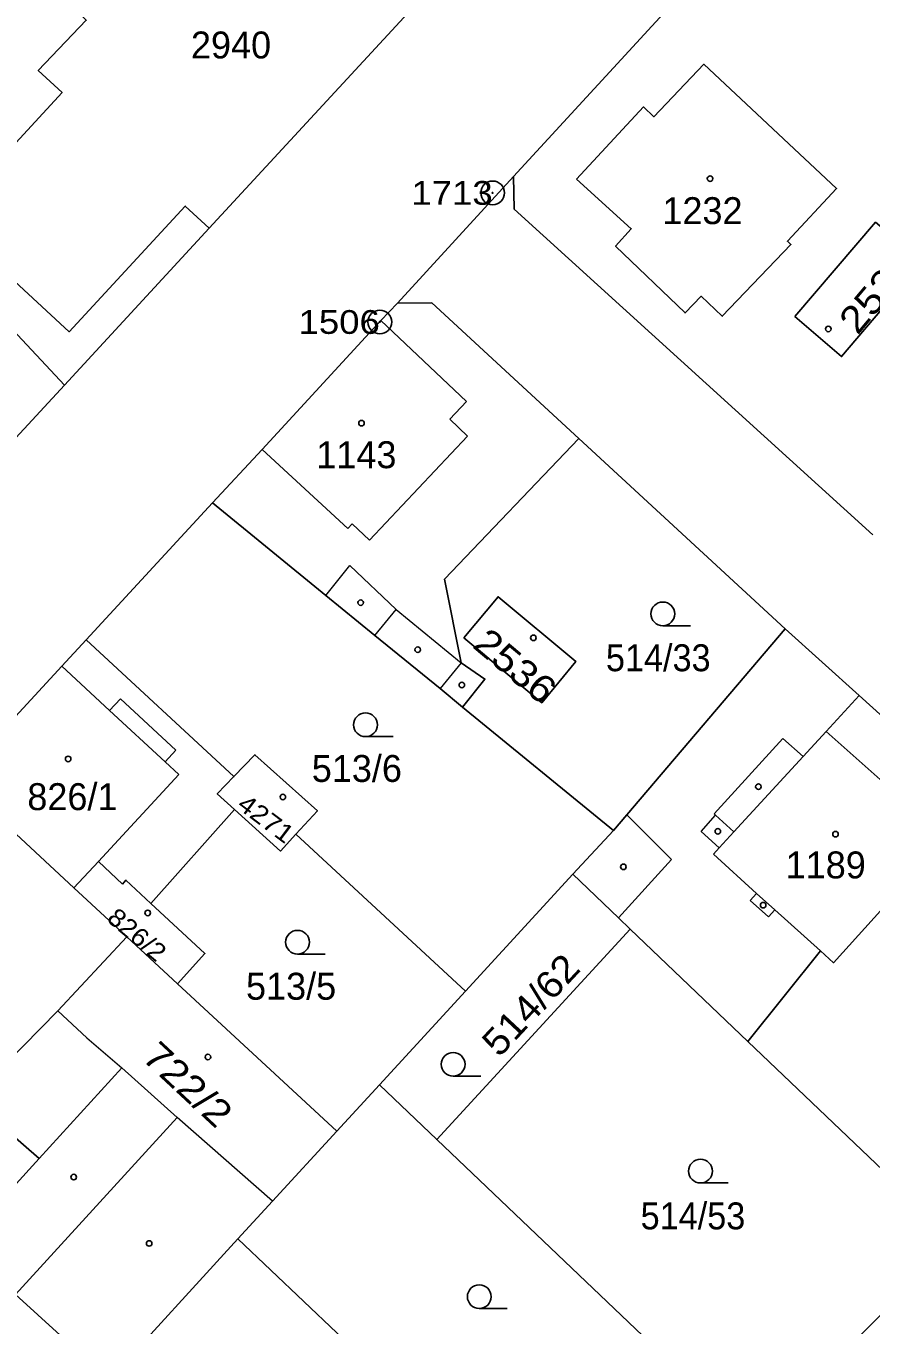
# Model space of a CAD drawing. Extents: x -679733 to -673243, y -1075091 to -1066557.
# Drawn here: x -675936.2 to -675882.9, y -1072000.2 to -1071918.1 of the extents above; entities that cross this region are included whole.
import ezdxf
from ezdxf.enums import TextEntityAlignment as Align

# ---------------------------------------------------------------- set-up
doc = ezdxf.new("R2010")
doc.units = 0
doc.header["$LTSCALE"] = 0.68
for name, color, linetype, lineweight in [('1', 7, 'Continuous', 25), ('3', 7, 'Continuous', 25), ('4', 7, 'Continuous', 13), ('5', 7, 'Continuous', 25), ('8', 7, 'Continuous', 25)]:
    doc.layers.add(name, color=color, linetype=linetype, lineweight=lineweight)
doc.layers.add('2', color=7, linetype='Continuous')

msp = doc.modelspace()

# ---------------------------------------------------------------- linework, layer by layer
at = {"layer": '1'}
for p, q in [((-675885.45, -1071905.91), (-675905.43, -1071927.64)), ((-675905.43, -1071927.64), (-675912.76, -1071935.64)), ((-675924.64, -1071930.9), (-675933.77, -1071940.81)), ((-675901.31, -1071944.19), (-675888.28, -1071956.21)), ((-675924.42, -1071948.25), (-675932.4, -1071956.89)), ((-675883.62, -1071960.42), (-675888.28, -1071956.21)), ((-675899.13, -1071968.93), (-675908.65, -1071961.15)), ((-675933.17, -1071972.55), (-675940.55, -1071965.71)), ((-675908.47, -1071979.09), (-675919.16, -1071969.17)), ((-675908.47, -1071979.09), (-675901.68, -1071971.7)), ((-675929.84, -1071975.64), (-675933.17, -1071972.55)), ((-675913.9, -1071985), (-675908.47, -1071979.09)), ((-675916.59, -1071987.93), (-675913.9, -1071985)), ((-675910.28, -1071988.45), (-675913.9, -1071985))]:
    msp.add_line(p, q, dxfattribs=at)
for points in [[(-675947.33, -1071955.49), (-675933.77, -1071940.81), (-675972.3, -1071899.52)], [(-675913, -1071900.25), (-675916.44, -1071903.91), (-675917.75, -1071902.68), (-675921.75, -1071906.9), (-675921.89, -1071906.76), (-675925.17, -1071910.19), (-675926.1, -1071909.3), (-675927.65, -1071910.92), (-675926.71, -1071911.81), (-675930.6, -1071915.9), (-675931.54, -1071915), (-675933.33, -1071916.89), (-675932.4, -1071917.78), (-675935.42, -1071920.96), (-675933.92, -1071922.35), (-675941.24, -1071930.28), (-675933.47, -1071937.45), (-675926.15, -1071929.51), (-675924.64, -1071930.9)], [(-675924.64, -1071930.9), (-675911.32, -1071916.47), (-675912.83, -1071915.08), (-675905.52, -1071907.16)], [(-675882.76, -1071950.27), (-675905.4, -1071929.7), (-675905.43, -1071927.64)], [(-675912.76, -1071935.64), (-675913.81, -1071936.74), (-675921.3, -1071944.88), (-675924.42, -1071948.25)], [(-675901.31, -1071944.19), (-675910.59, -1071935.62), (-675912.76, -1071935.64)], [(-675908.65, -1071961.15), (-675907.24, -1071959.38), (-675908.73, -1071958.34), (-675909.79, -1071953.07), (-675901.31, -1071944.19)], [(-675924.42, -1071948.25), (-675917.28, -1071954.09), (-675914.18, -1071956.62), (-675910.07, -1071959.98), (-675908.65, -1071961.15)], [(-675888.28, -1071956.21), (-675898.29, -1071967.94), (-675899.13, -1071968.93), (-675901.68, -1071971.7)], [(-675940.55, -1071965.71), (-675933.94, -1071958.56), (-675932.4, -1071956.89)], [(-675932.4, -1071956.89), (-675923.08, -1071965.53), (-675921.75, -1071964.15), (-675917.81, -1071967.7), (-675919.16, -1071969.17)], [(-675890.64, -1071982.25), (-675886.07, -1071976.54), (-675885.24, -1071977.29), (-675878.14, -1071969.43), (-675885.7, -1071962.68), (-675883.62, -1071960.42)], [(-675883.62, -1071960.42), (-675867.2, -1071975.24), (-675858.37, -1071983.2)], [(-675923.08, -1071965.53), (-675924.13, -1071966.62), (-675923.05, -1071967.6)], [(-675919.16, -1071969.17), (-675920.13, -1071970.24), (-675923.05, -1071967.6), (-675928.31, -1071973.54)], [(-675933.17, -1071972.55), (-675931.63, -1071970.89), (-675930.11, -1071972.32)], [(-675901.68, -1071971.7), (-675898.81, -1071974.45), (-675898.07, -1071975.16), (-675890.64, -1071982.25)], [(-675930.11, -1071972.32), (-675929.89, -1071972.07), (-675928.31, -1071973.54)], [(-675928.31, -1071973.54), (-675924.91, -1071976.71), (-675926.64, -1071978.61)], [(-675898.07, -1071975.16), (-675910.28, -1071988.45), (-675893.69, -1072004.25)], [(-675939.69, -1071985.89), (-675934.19, -1071980.33), (-675929.84, -1071975.64)], [(-675916.59, -1071987.93), (-675926.64, -1071978.61), (-675929.84, -1071975.64)], [(-675890.64, -1071982.25), (-675881.66, -1071990.83), (-675867.2, -1071975.24)], [(-675939.69, -1071985.89), (-675935.37, -1071989.64), (-675940.59, -1071995.37)], [(-675922.83, -1071994.72), (-675920.64, -1071992.35), (-675916.59, -1071987.93)], [(-675931.23, -1072003.37), (-675930.97, -1072003.64), (-675922.83, -1071994.72)], [(-675922.83, -1071994.72), (-675904.08, -1072012.52), (-675903.18, -1072013.38)], [(-675940.59, -1071995.37), (-675937.21, -1071998.59), (-675936.87, -1071998.23), (-675931.23, -1072003.37)], [(-675867.89, -1072013.44), (-675870.94, -1072010.99), (-675872.41, -1072009.58), (-675871.2, -1072008.33), (-675875.6, -1072004.09), (-675875.71, -1072004.2), (-675876.81, -1072003.14), (-675874.33, -1072000.43), (-675879.05, -1071996.27), (-675886.17, -1072003.47), (-675888.43, -1072001.12), (-675890.47, -1072003.13), (-675892.63, -1072005.27)]]:
    msp.add_lwpolyline(points, dxfattribs=at)
for points in [[(-675901.46, -1071927.81), (-675898, -1071930.94), (-675898.99, -1071932.05), (-675894.61, -1071936.26), (-675893.59, -1071935.2), (-675892.26, -1071936.47), (-675887.93, -1071931.93), (-675888.15, -1071931.73), (-675885.04, -1071928.41), (-675893.43, -1071920.56), (-675896.57, -1071923.87), (-675897.23, -1071923.25)], [(-675887.68, -1071936.49), (-675884.73, -1071939.01), (-675879.65, -1071933.04), (-675882.58, -1071930.53)], [(-675908.56, -1071956.77), (-675903.65, -1071960.87), (-675901.49, -1071958.27), (-675906.41, -1071954.18)]]:
    msp.add_lwpolyline(points, close=True, dxfattribs=at)
at = {"layer": '3'}
for p, q in [((-675896.013, -1071956.01), (-675894.263, -1071956.01)), ((-675914.773, -1071963.01), (-675913.023, -1071963.01)), ((-675919.063, -1071976.74), (-675917.313, -1071976.74)), ((-675909.243, -1071984.45), (-675907.493, -1071984.45)), ((-675893.633, -1071991.19), (-675891.883, -1071991.19)), ((-675907.593, -1071999.12), (-675905.843, -1071999.12))]:
    msp.add_line(p, q, dxfattribs=at)
for centre in [(-675896.0129, -1071955.2598), (-675914.7729, -1071962.2598), (-675919.0629, -1071975.9898), (-675909.2429, -1071983.6998), (-675893.6329, -1071990.4398), (-675907.5929, -1071998.3698)]:
    msp.add_circle(centre, 0.75, dxfattribs=at)
at = {"layer": '4'}
for p, q in [((-675908.4, -1071941.84), (-675913.81, -1071936.74)), ((-675909.46, -1071942.97), (-675908.4, -1071941.84)), ((-675908.33, -1071944.03), (-675909.46, -1071942.97)), ((-675914.53, -1071950.6), (-675908.33, -1071944.03)), ((-675921.3, -1071944.88), (-675915.88, -1071949.87)), ((-675915.88, -1071949.87), (-675915.61, -1071949.58)), ((-675915.61, -1071949.58), (-675914.53, -1071950.6)), ((-675917.28, -1071954.09), (-675915.77, -1071952.21)), ((-675915.77, -1071952.21), (-675912.84, -1071954.98)), ((-675914.18, -1071956.62), (-675912.84, -1071954.98)), ((-675912.84, -1071954.98), (-675908.73, -1071958.34)), ((-675933.94, -1071958.56), (-675930.92, -1071961.36)), ((-675908.73, -1071958.34), (-675910.07, -1071959.98)), ((-675930.92, -1071961.36), (-675930.24, -1071960.63)), ((-675930.24, -1071960.63), (-675926.74, -1071963.87)), ((-675930.92, -1071961.36), (-675927.42, -1071964.6)), ((-675887.15, -1071964.26), (-675885.7, -1071962.68)), ((-675892.78, -1071967.89), (-675888.43, -1071963.12)), ((-675888.43, -1071963.12), (-675887.15, -1071964.26)), ((-675926.74, -1071963.87), (-675927.42, -1071964.6)), ((-675891.53, -1071969.03), (-675887.15, -1071964.26)), ((-675927.42, -1071964.6), (-675926.55, -1071965.4)), ((-675926.55, -1071965.4), (-675931.63, -1071970.89)), ((-675898.29, -1071967.94), (-675895.46, -1071970.76)), ((-675893.6, -1071968.99), (-675892.68, -1071967.97)), ((-675892.68, -1071967.97), (-675892.78, -1071967.89)), ((-675892.68, -1071967.97), (-675891.53, -1071969.03)), ((-675892.45, -1071970.03), (-675893.6, -1071968.99)), ((-675892.45, -1071970.03), (-675891.53, -1071969.03)), ((-675892.82, -1071970.44), (-675892.45, -1071970.03)), ((-675895.46, -1071970.76), (-675898.81, -1071974.45)), ((-675890.09, -1071972.91), (-675892.82, -1071970.44)), ((-675890.49, -1071973.35), (-675890.09, -1071972.91)), ((-675889.35, -1071974.38), (-675890.49, -1071973.35)), ((-675890.09, -1071972.91), (-675888.95, -1071973.94)), ((-675888.95, -1071973.94), (-675889.35, -1071974.38)), ((-675886.07, -1071976.54), (-675888.95, -1071973.94)), ((-675932.36, -1071982.03), (-675934.19, -1071980.33)), ((-675932.36, -1071982.03), (-675930.16, -1071983.93)), ((-675935.37, -1071989.64), (-675930.16, -1071983.93)), ((-675930.16, -1071983.93), (-675926.65, -1071987.06)), ((-675926.65, -1071987.06), (-675936.87, -1071998.23)), ((-675920.64, -1071992.35), (-675926.65, -1071987.06))]:
    msp.add_line(p, q, dxfattribs=at)
at = {"layer": '5'}
for centre in [(-675893.0268, -1071927.7792), (-675885.5668, -1071937.2692), (-675915.0268, -1071943.2192), (-675915.0768, -1071954.5492), (-675904.1768, -1071956.7692), (-675911.4768, -1071957.5192), (-675908.6968, -1071959.7492), (-675933.5368, -1071964.4192), (-675889.9768, -1071966.1692), (-675919.9868, -1071966.8192), (-675892.5368, -1071968.9892), (-675885.1168, -1071969.1692), (-675898.4968, -1071971.2292), (-675889.6768, -1071973.6492), (-675928.5168, -1071974.1392), (-675924.7168, -1071983.2392), (-675933.1868, -1071990.8192), (-675928.4268, -1071995.0092)]:
    msp.add_circle(centre, 0.175, dxfattribs=at)
at = {"layer": '8'}
for centre, radius in [((-675906.75, -1071928.6798), 0.75), ((-675906.75, -1071928.6798), 0.03), ((-675913.87, -1071936.8298), 0.75), ((-675913.87, -1071936.8298), 0.03)]:
    msp.add_circle(centre, radius, dxfattribs=at)

# ---------------------------------------------------------------- texts
at = {"layer": '2'}
for s, p in [('2940', (-675923.26, -1071920.19)), ('1232', (-675893.51, -1071930.65)), ('1143', (-675915.35, -1071946.06)), ('513/6', (-675915.32, -1071965.87)), ('826/1', (-675933.27, -1071967.65)), ('1189', (-675885.73, -1071971.96)), ('513/5', (-675919.47, -1071979.62))]:
    msp.add_text(s, height=1.7, dxfattribs=at).set_placement(p, align=Align.CENTER)
for s, height, rotation, width, p in [('2526', 1.7, 50, 1.15, (-675881.853, -1071935.4814)), ('2536', 1.7, 320, 1.15, (-675905.8614, -1071959.196)), ('4271', 1.139, 323, 1.15, (-675921.3942, -1071968.6459)), ('826/2', 1.139, 320, 1.1, (-675929.5611, -1071975.9506)), ('514/62', 1.7, 47, 1.1, (-675903.7274, -1071980.5232)), ('722/2', 1.7, 317, 1.15, (-675926.5632, -1071985.5918))]:
    msp.add_text(s, height=height, rotation=rotation, dxfattribs=dict(at, width=width)).set_placement(p, align=Align.CENTER)
at = {"layer": '2', "width": 0.95}
for s, p in [('514/33', (-675896.299, -1071958.88)), ('514/53', (-675894.109, -1071994.12))]:
    msp.add_text(s, height=1.7, dxfattribs=at).set_placement(p, align=Align.CENTER)
at = {"layer": '8', "width": 1.15}
for s, p in [('1713', (-675906.749, -1071929.429)), ('1506', (-675913.869, -1071937.58))]:
    msp.add_text(s, height=1.5, dxfattribs=at).set_placement(p, align=Align.RIGHT)

doc.saveas('drawing.dxf')
